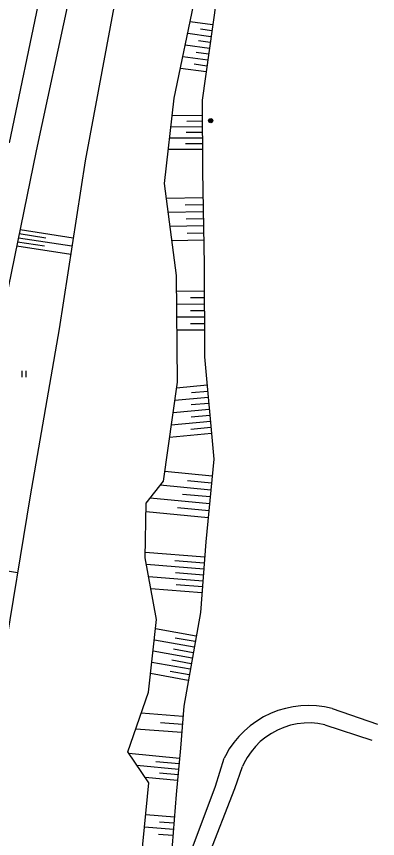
# Model space of a CAD drawing. Extents: x -539515 to -538098, y -1182060 to -1180157.
# Drawn here: x -539180.1 to -539136.5, y -1180855 to -1180755.5 of the extents above; entities that cross this region are included whole.
import ezdxf

# ---------------------------------------------------------------- set-up
doc = ezdxf.new("R2010")
doc.units = 0
for name, color, linetype in [('Vrstva 11', 7, 'Continuous'), ('Vrstva 14', 7, 'Continuous'), ('Vrstva 15', 7, 'Continuous'), ('Vrstva 25', 7, 'Continuous'), ('Vrstva 36', 7, 'Continuous')]:
    doc.layers.add(name, color=color, linetype=linetype)

msp = doc.modelspace()

# ---------------------------------------------------------------- linework, layer by layer
at = {"layer": 'Vrstva 11'}
for p, q in [((-539141.981, -1180839.23), (-539136.49, -1180841.137)), ((-539142.871, -1180841.199), (-539137.196, -1180843.05)), ((-539156.075, -1180848.629), (-539155.023, -1180845.241)), ((-539153.751, -1180848.928), (-539152.814, -1180846.244)), ((-539158.9, -1180856.189), (-539156.075, -1180848.629)), ((-539157.446, -1180858.473), (-539153.751, -1180848.928))]:
    msp.add_line(p, q, dxfattribs=at)
for points in [[(-539141.981, -1180839.23), (-539142.912, -1180839.03), (-539143.856, -1180838.908), (-539144.807, -1180838.866), (-539145.758, -1180838.904), (-539146.703, -1180839.021), (-539147.634, -1180839.218), (-539148.546, -1180839.492), (-539149.432, -1180839.841), (-539150.285, -1180840.264), (-539151.099, -1180840.757)], [(-539151.099, -1180840.757), (-539151.87, -1180841.316), (-539152.59, -1180841.938), (-539153.256, -1180842.618), (-539153.863, -1180843.352), (-539154.406, -1180844.134), (-539154.881, -1180844.959), (-539155.023, -1180845.241)], [(-539142.871, -1180841.199), (-539143.695, -1180841.055), (-539144.529, -1180840.99), (-539145.365, -1180841.005), (-539146.196, -1180841.1), (-539147.015, -1180841.274), (-539147.813, -1180841.525), (-539148.583, -1180841.851), (-539149.319, -1180842.249), (-539150.013, -1180842.716), (-539150.66, -1180843.246), (-539151.253, -1180843.836)], [(-539151.253, -1180843.836), (-539151.786, -1180844.48), (-539152.256, -1180845.172), (-539152.658, -1180845.906), (-539152.814, -1180846.244)]]:
    msp.add_lwpolyline(points, dxfattribs=at)
at = {"layer": 'Vrstva 14'}
for p, q in [((-539176.92, -1180751.13), (-539181.03, -1180770.81)), ((-539173.58, -1180752.39), (-539177.74, -1180771.78)), ((-539161.062, -1180765.391), (-539158.428, -1180752.716)), ((-539168.26, -1180753.74), (-539171.84, -1180772.99)), ((-539156.016, -1180753.608), (-539157.698, -1180765.642)), ((-539162.256, -1180775.705), (-539161.062, -1180765.391)), ((-539157.698, -1180765.642), (-539157.661, -1180774.223)), ((-539177.74, -1180771.78), (-539181.88, -1180791.89)), ((-539171.84, -1180772.99), (-539174.97, -1180793.28)), ((-539157.661, -1180774.223), (-539157.45, -1180785.542)), ((-539160.789, -1180786.847), (-539162.256, -1180775.705)), ((-539157.45, -1180785.542), (-539157.404, -1180796.678)), ((-539160.69, -1180799.734), (-539160.789, -1180786.847)), ((-539174.97, -1180793.28), (-539178.47, -1180813.49)), ((-539157.404, -1180796.678), (-539156.277, -1180809.057)), ((-539162.382, -1180811.717), (-539160.69, -1180799.734)), ((-539156.277, -1180809.057), (-539157.231, -1180819.061)), ((-539164.44, -1180814.373), (-539162.382, -1180811.717)), ((-539178.47, -1180813.49), (-539181.74, -1180833.41)), ((-539164.585, -1180821.008), (-539164.44, -1180814.373)), ((-539157.231, -1180819.061), (-539157.901, -1180827.603)), ((-539163.19, -1180828.456), (-539164.585, -1180821.008)), ((-539157.901, -1180827.603), (-539159.924, -1180838.949)), ((-539164.181, -1180837.271), (-539163.19, -1180828.456)), ((-539166.694, -1180844.498), (-539164.181, -1180837.271)), ((-539159.924, -1180838.949), (-539160.295, -1180844.018)), ((-539164.14, -1180848.224), (-539166.694, -1180844.498)), ((-539160.295, -1180844.018), (-539160.835, -1180849.633)), ((-539165.508, -1180862.267), (-539164.14, -1180848.224)), ((-539160.835, -1180849.633), (-539161.883, -1180862.829))]:
    msp.add_line(p, q, dxfattribs=at)
at = {"layer": 'Vrstva 15'}
for p, q in [((-539156.424, -1180756.529), (-539159.141, -1180756.149)), ((-539156.524, -1180757.239), (-539157.906, -1180757.046)), ((-539156.623, -1180757.95), (-539159.434, -1180757.557)), ((-539156.821, -1180759.371), (-539159.727, -1180758.965)), ((-539156.722, -1180758.66), (-539158.151, -1180758.461)), ((-539156.921, -1180760.082), (-539158.397, -1180759.875)), ((-539157.02, -1180760.792), (-539160.019, -1180760.373)), ((-539157.219, -1180762.213), (-539160.312, -1180761.781)), ((-539157.119, -1180761.503), (-539158.642, -1180761.29)), ((-539157.69, -1180767.502), (-539161.308, -1180767.518)), ((-539157.684, -1180768.865), (-539161.466, -1180768.881)), ((-539157.687, -1180768.184), (-539159.537, -1180768.192)), ((-539157.681, -1180769.546), (-539159.613, -1180769.555)), ((-539157.678, -1180770.228), (-539161.624, -1180770.245)), ((-539157.675, -1180770.909), (-539159.689, -1180770.918)), ((-539157.672, -1180771.591), (-539161.782, -1180771.608)), ((-539157.601, -1180777.433), (-539162.017, -1180777.515)), ((-539157.585, -1180778.289), (-539159.745, -1180778.329)), ((-539157.569, -1180779.144), (-539161.793, -1180779.223)), ((-539157.553, -1180780), (-539159.617, -1180780.038)), ((-539157.537, -1180780.855), (-539161.568, -1180780.93)), ((-539176.581, -1180782.318), (-539179.806, -1180781.82)), ((-539173.279, -1180782.321), (-539179.706, -1180781.33)), ((-539157.521, -1180781.71), (-539159.488, -1180781.747)), ((-539176.759, -1180783.303), (-539180.01, -1180782.802)), ((-539173.432, -1180783.31), (-539179.908, -1180782.311)), ((-539157.505, -1180782.566), (-539161.343, -1180782.637)), ((-539173.584, -1180784.298), (-539180.11, -1180783.291)), ((-539157.437, -1180788.76), (-539160.774, -1180788.774)), ((-539157.433, -1180789.543), (-539159.101, -1180789.55)), ((-539157.43, -1180790.326), (-539160.762, -1180790.34)), ((-539157.424, -1180791.891), (-539160.75, -1180791.905)), ((-539157.427, -1180791.108), (-539159.092, -1180791.115)), ((-539157.421, -1180792.674), (-539159.082, -1180792.681)), ((-539157.417, -1180793.457), (-539160.738, -1180793.47)), ((-539157.09, -1180800.131), (-539160.794, -1180800.468)), ((-539157.023, -1180800.861), (-539158.961, -1180801.037)), ((-539156.957, -1180801.591), (-539161.004, -1180801.959)), ((-539156.89, -1180802.321), (-539159, -1180802.513)), ((-539156.824, -1180803.05), (-539161.215, -1180803.45)), ((-539156.757, -1180803.78), (-539159.039, -1180803.988)), ((-539156.691, -1180804.51), (-539161.425, -1180804.941)), ((-539156.558, -1180805.97), (-539161.636, -1180806.432)), ((-539156.624, -1180805.24), (-539159.078, -1180805.463)), ((-539156.474, -1180811.127), (-539162.222, -1180810.579)), ((-539156.554, -1180811.965), (-539159.447, -1180811.689)), ((-539156.634, -1180812.804), (-539162.771, -1180812.219)), ((-539156.794, -1180814.481), (-539163.992, -1180813.795)), ((-539156.714, -1180813.643), (-539160.048, -1180813.325)), ((-539156.954, -1180816.159), (-539164.463, -1180815.442)), ((-539156.874, -1180815.32), (-539160.66, -1180814.959)), ((-539157.378, -1180820.938), (-539164.571, -1180820.373)), ((-539180.004, -1180822.836), (-539187.783, -1180821.56)), ((-539157.491, -1180822.376), (-539164.431, -1180821.832)), ((-539157.435, -1180821.657), (-539161.001, -1180821.377)), ((-539157.547, -1180823.096), (-539160.92, -1180822.831)), ((-539157.604, -1180823.815), (-539164.155, -1180823.301)), ((-539157.717, -1180825.254), (-539163.88, -1180824.77)), ((-539157.66, -1180824.534), (-539160.839, -1180824.285)), ((-539158.414, -1180830.48), (-539163.319, -1180829.605)), ((-539158.533, -1180831.149), (-539160.964, -1180830.715)), ((-539158.653, -1180831.818), (-539163.471, -1180830.959)), ((-539158.891, -1180833.156), (-539163.624, -1180832.312)), ((-539158.772, -1180832.487), (-539161.16, -1180832.061)), ((-539159.13, -1180834.494), (-539163.776, -1180833.666)), ((-539159.01, -1180833.825), (-539161.355, -1180833.407)), ((-539159.249, -1180835.163), (-539161.55, -1180834.753)), ((-539159.368, -1180835.832), (-539163.928, -1180835.019)), ((-539160.015, -1180840.192), (-539165.068, -1180839.822)), ((-539160.157, -1180842.127), (-539165.728, -1180841.719)), ((-539160.086, -1180841.159), (-539162.742, -1180840.965)), ((-539160.416, -1180845.272), (-539166.569, -1180844.68)), ((-539160.48, -1180845.943), (-539163.276, -1180845.674)), ((-539160.545, -1180846.613), (-539165.576, -1180846.129)), ((-539160.674, -1180847.954), (-539164.583, -1180847.578)), ((-539160.609, -1180847.283), (-539162.844, -1180847.068)), ((-539161.053, -1180852.378), (-539164.518, -1180852.103)), ((-539161.171, -1180853.869), (-539164.663, -1180853.591)), ((-539161.112, -1180853.123), (-539162.851, -1180852.985)), ((-539161.231, -1180854.614), (-539162.983, -1180854.475))]:
    msp.add_line(p, q, dxfattribs=at)
at = {"layer": 'Vrstva 25'}
for radius in [0.25, 0.2, 0.15, 0.1, 0.05]:
    msp.add_circle((-539156.66, -1180768.11), radius, dxfattribs=at)
at = {"layer": 'Vrstva 36'}
for p, q in [((-539179.461, -1180799.128), (-539179.461, -1180798.378)), ((-539178.961, -1180799.128), (-539178.961, -1180798.378))]:
    msp.add_line(p, q, dxfattribs=at)

doc.saveas('drawing.dxf')
